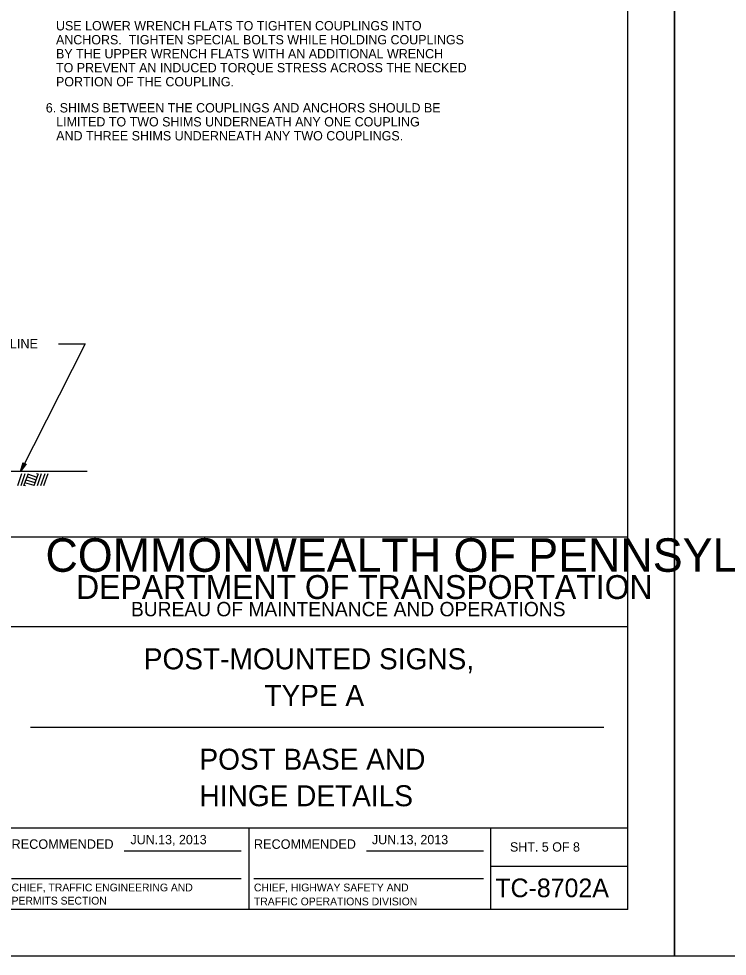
# Model space of a CAD drawing. Extents: x 637580 to 641008, y 294594 to 295782.
# Drawn here: x 638210.3 to 638438.3, y 294593.6 to 294895.4 of the extents above; entities that cross this region are included whole.
import ezdxf

# ---------------------------------------------------------------- set-up
doc = ezdxf.new("R2010")
doc.units = 0
for name, color, linetype in [('1', 7, 'Continuous'), ('2', 7, 'Continuous'), ('3', 7, 'Continuous'), ('PLT-BNDY', 7, 'Continuous')]:
    doc.layers.add(name, color=color, linetype=linetype)

# ---------------------------------------------------------------- blocks, each defined once
blk = doc.blocks.new('RARROW')
at = {"layer": '3'}
blk.add_lwpolyline([(-2.2695, 0.285), (-2.184875, 0.12075), (0, 0), (-2.2695, 0.285), (-2.38575, 0.384625), (0, 0), (-2.183125, -0.108), (-2.262875, -0.2705), (0, 0), (-2.38575, -0.379125), (-2.262875, -0.2705)], dxfattribs=at)

msp = doc.modelspace()

# ---------------------------------------------------------------- linework, layer by layer
at = {"layer": '1'}
for p, q in [((638406.31, 294608.63), (638406.31, 295172.63)), ((638211.18, 294748.88), (638209.93, 294745)), ((638212.3, 294748.88), (638210.93, 294745)), ((638213.3, 294748.88), (638211.8, 294745)), ((638216.18, 294747.75), (638213.18, 294748.75)), ((638216.55, 294748.88), (638215.18, 294745)), ((638216.43, 294748.75), (638216.05, 294748.88)), ((638217.55, 294748.88), (638216.18, 294745)), ((638218.68, 294748.88), (638217.3, 294745)), ((638219.68, 294748.88), (638218.3, 294745)), ((638215.3, 294745.13), (638212.3, 294746)), ((638215.55, 294746), (638212.68, 294746.88)), ((638215.93, 294746.88), (638213.05, 294747.88)), ((638212.43, 294745), (638211.93, 294745.13)), ((638206.31, 294728.63), (638406.31, 294728.63)), ((638406.31, 294699.63), (638206.31, 294699.63)), ((638214.06, 294667.31), (638398.56, 294667.31)), ((638206.31, 294635), (638406.31, 294635)), ((638284.31, 294635), (638284.31, 294608.63)), ((638362.19, 294608.63), (638362.19, 294635)), ((638244.24, 294627.57), (638281.87, 294627.57)), ((638322.24, 294627.57), (638359.87, 294627.57)), ((638362.19, 294622.63), (638406.31, 294622.63)), ((638207.99, 294618.68), (638281.87, 294618.68)), ((638285.99, 294618.68), (638359.87, 294618.68)), ((638406.31, 294608.63), (637620.31, 294608.63))]:
    msp.add_line(p, q, dxfattribs=at)
at = {"layer": '2'}
for p, q in [((638231.7, 294790.72), (638210.86, 294749.63)), ((638223.09, 294790.72), (638231.7, 294790.72)), ((638232.3, 294749.63), (638207.68, 294749.63))]:
    msp.add_line(p, q, dxfattribs=at)
at = {"layer": 'PLT-BNDY'}
for points in [[(637580.31, 295187.63), (638421.31, 295187.63), (638421.31, 294593.63), (637580.31, 294593.63)], [(638421.31, 295187.63), (639262.31, 295187.63), (639262.31, 294593.63), (638421.31, 294593.63)]]:
    msp.add_lwpolyline(points, close=True, dxfattribs=at)

# ---------------------------------------------------------------- block references
at = {"layer": '2', "xscale": 1.257434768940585, "yscale": 1.3092961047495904, "rotation": -116.7966895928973}
msp.add_blockref('RARROW', (638210.86, 294749.63), dxfattribs=at)

# ---------------------------------------------------------------- texts
at = {"layer": '1'}
for s, height, p in [('   USE LOWER WRENCH FLATS TO TIGHTEN COUPLINGS INTO', 3, (638218.94, 294891.61)), ('   ANCHORS.  TIGHTEN SPECIAL BOLTS WHILE HOLDING COUPLINGS', 3, (638218.94, 294887.11)), ('   BY THE UPPER WRENCH FLATS WITH AN ADDITIONAL WRENCH', 3, (638218.94, 294882.61)), ('   TO PREVENT AN INDUCED TORQUE STRESS ACROSS THE NECKED', 3, (638218.94, 294878.11)), ('   PORTION OF THE COUPLING.', 3, (638218.94, 294873.61)), ('6. SHIMS BETWEEN THE COUPLINGS AND ANCHORS SHOULD BE', 3, (638219.01, 294865.2)), ('   LIMITED TO TWO SHIMS UNDERNEATH ANY ONE COUPLING', 3, (638219.01, 294860.7)), ('   AND THREE SHIMS UNDERNEATH ANY TWO COUPLINGS.', 3, (638219.01, 294856.2)), ('COMMONWEALTH OF PENNSYLVANIA', 10.7828, (638218.9, 294717.36)), ('DEPARTMENT OF TRANSPORTATION', 7.6837, (638228.76, 294708.61)), ('BUREAU OF MAINTENANCE AND OPERATIONS', 4.6253, (638246.41, 294703.04)), ('POST-MOUNTED SIGNS,', 6.75, (638250.54, 294685.97)), ('TYPE A', 6.75, (638289.35, 294674.22)), ('POST BASE AND', 6.75, (638268.45, 294653.66)), ('HINGE DETAILS', 6.75, (638268.47, 294641.91)), ('RECOMMENDED', 3.048, (638207.99, 294628.2)), ('RECOMMENDED', 3.048, (638285.99, 294628.2)), ('SHT. 5 OF 8', 3, (638368.4, 294627.31)), ('TC-8702A', 6, (638363.68, 294612.63)), ('CHIEF, TRAFFIC ENGINEERING AND', 2.5, (638207.99, 294614.51)), ('CHIEF, HIGHWAY SAFETY AND', 2.5, (638285.99, 294614.51)), ('PERMITS SECTION', 2.5, (638207.99, 294610.26)), ('TRAFFIC OPERATIONS DIVISION', 2.5, (638285.99, 294610.01))]:
    msp.add_text(s, height=height, dxfattribs=at).set_placement(p)
at = {"layer": '2'}
for p in [(638246.25, 294629.67), (638323.97, 294629.67)]:
    msp.add_text('JUN.13, 2013', height=3, dxfattribs=at).set_placement(p)
at = {"layer": '3'}
msp.add_text('GROUND LINE', height=3.0427, dxfattribs=at).set_placement((638188.23, 294789.27))

doc.saveas('drawing.dxf')
